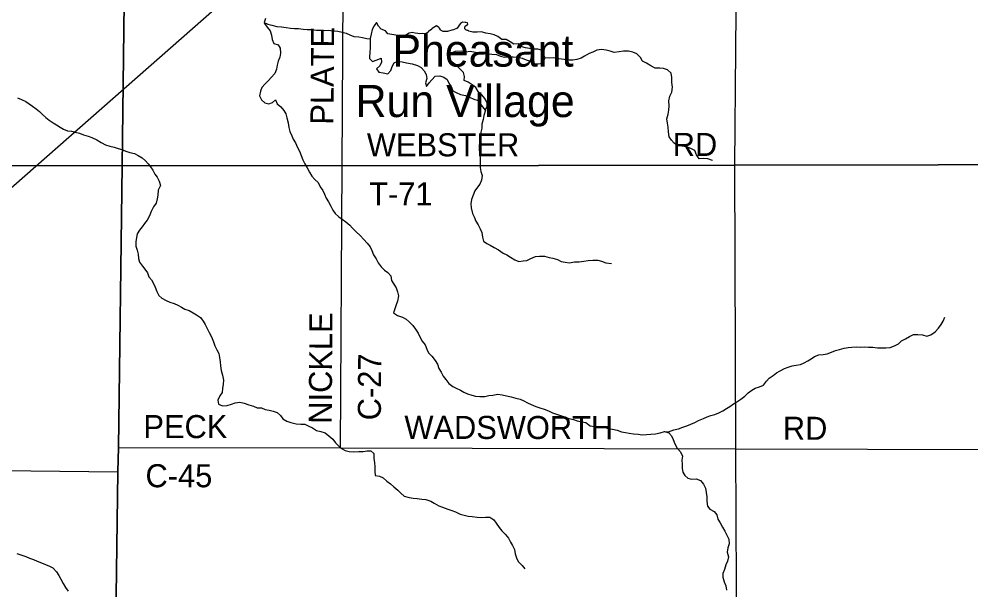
# Model space of a CAD drawing. Extents: x 1857828 to 2277390, y 930619 to 1324581.
# Drawn here: x 2058380 to 2070773, y 1160303 to 1167729 of the extents above; entities that cross this region are included whole.
import ezdxf

# ---------------------------------------------------------------- set-up
doc = ezdxf.new("R2010")
doc.units = 0
for name, color, linetype in [('GM_X_County_Road', 7, 'Continuous'), ('GM_X_County_Road_Text', 7, 'Continuous'), ('GM_X_Minor_Lake', 7, 'Continuous'), ('GM_X_Minor_River', 7, 'Continuous'), ('GM_X_Rail_Line', 7, 'Continuous'), ('GM_X_Township', 7, 'Continuous'), ('GM_X_Township_Road', 7, 'Continuous'), ('GM_X_Township_Road_Text', 7, 'Continuous'), ('GM_X_Unincorporated_Text', 7, 'Continuous')]:
    doc.layers.add(name, color=color, linetype=linetype)

msp = doc.modelspace()

# ---------------------------------------------------------------- linework, layer by layer
at = {"layer": 'GM_X_County_Road'}
for points in [[(2062587, 1165821), (2062635, 1174015), (2062696, 1179474)], [(2067700, 1165827), (2067724, 1168834), (2067764, 1174018), (2067799, 1179486)], [(2046516, 1165826), (2051080, 1165830), (2053083, 1165829), (2056293, 1165821), (2059723, 1165822)], [(2067761, 1154490), (2067755, 1155597), (2067733, 1157673), (2067712, 1162138), (2067700, 1165827)], [(2059427, 1142930), (2059474, 1146652), (2059505, 1149211), (2059568, 1154416), (2059668, 1161839), (2059673, 1162156), (2059723, 1165822)], [(2059723, 1165822), (2062587, 1165821)], [(2062563, 1162151), (2062587, 1165821)], [(2059673, 1162156), (2062563, 1162151)], [(2062563, 1162151), (2067712, 1162138), (2072853, 1162124)]]:
    msp.add_lwpolyline(points, dxfattribs=at)
at = {"layer": 'GM_X_Minor_Lake'}
for points in [[(2065230, 1167225), (2065204, 1167271), (2065198, 1167289), (2065198, 1167291), (2065200, 1167311), (2065185, 1167319), (2065181, 1167323), (2065133, 1167338), (2065077, 1167338), (2065026, 1167345), (2064974, 1167353), (2064926, 1167368), (2064877, 1167406), (2064823, 1167401), (2064772, 1167431), (2064722, 1167463), (2064667, 1167464), (2064615, 1167500), (2064564, 1167525), (2064514, 1167537), (2064457, 1167546), (2064401, 1167564), (2064343, 1167559), (2064288, 1167560), (2064236, 1167572), (2064226, 1167578), (2064212, 1167582), (2064198, 1167589), (2064185, 1167603), (2064183, 1167615), (2064189, 1167636), (2064217, 1167656), (2064221, 1167664), (2064217, 1167680), (2064196, 1167686), (2064188, 1167686), (2064152, 1167689), (2064128, 1167673), (2064110, 1167649), (2064097, 1167629), (2064079, 1167608), (2064075, 1167606), (2064035, 1167588), (2064015, 1167584), (2063957, 1167565), (2063902, 1167568), (2063900, 1167568), (2063876, 1167578), (2063868, 1167590), (2063854, 1167610), (2063845, 1167620), (2063815, 1167642), (2063757, 1167607), (2063753, 1167599), (2063711, 1167566), (2063705, 1167560), (2063674, 1167538), (2063633, 1167541), (2063593, 1167537), (2063571, 1167543), (2063535, 1167546), (2063497, 1167552), (2063460, 1167546), (2063424, 1167523), (2063391, 1167503)], [(2065231, 1167225), (2065204, 1167271), (2065198, 1167289), (2065198, 1167291), (2065200, 1167311), (2065185, 1167319), (2065181, 1167323), (2065133, 1167338), (2065077, 1167338), (2065026, 1167345), (2064974, 1167353), (2064926, 1167368), (2064877, 1167406), (2064823, 1167401), (2064772, 1167431), (2064722, 1167463), (2064667, 1167464), (2064615, 1167500), (2064564, 1167525), (2064514, 1167537), (2064457, 1167546), (2064401, 1167564), (2064343, 1167559), (2064288, 1167560), (2064236, 1167572), (2064226, 1167578), (2064212, 1167582), (2064198, 1167589), (2064185, 1167603), (2064183, 1167615), (2064189, 1167636), (2064217, 1167656), (2064221, 1167664), (2064217, 1167680), (2064196, 1167686), (2064188, 1167686), (2064152, 1167689), (2064128, 1167673), (2064110, 1167649), (2064097, 1167629), (2064079, 1167608), (2064075, 1167606), (2064035, 1167588), (2064015, 1167584), (2063957, 1167565), (2063902, 1167568), (2063900, 1167568), (2063876, 1167578), (2063868, 1167590), (2063854, 1167610), (2063845, 1167620), (2063815, 1167642), (2063757, 1167607), (2063753, 1167599), (2063711, 1167566), (2063705, 1167560), (2063674, 1167538), (2063633, 1167541), (2063593, 1167537), (2063571, 1167543), (2063535, 1167546), (2063497, 1167552), (2063460, 1167546), (2063424, 1167523), (2063391, 1167503)], [(2063391, 1167503), (2063179, 1167535), (2063151, 1167577), (2063096, 1167596), (2063059, 1167636), (2063035, 1167684), (2063005, 1167641), (2062978, 1167593), (2062962, 1167534), (2062953, 1167476), (2062951, 1167410), (2062952, 1167354), (2062945, 1167295), (2062941, 1167237)], [(2062941, 1167237), (2062944, 1167215), (2062982, 1167175), (2063044, 1167200), (2063094, 1167219), (2063097, 1167169), (2063075, 1167120), (2063033, 1167082), (2063064, 1167038), (2063122, 1167030), (2063181, 1167015), (2063219, 1167058), (2063236, 1167112), (2063264, 1167158), (2063312, 1167181), (2063366, 1167173), (2063425, 1167160), (2063499, 1167145), (2063566, 1167125), (2063614, 1167098), (2063653, 1167056), (2063679, 1167008), (2063688, 1166954), (2063671, 1166900), (2063685, 1166852), (2063719, 1166898), (2063755, 1166939), (2063796, 1166985), (2063857, 1166992), (2063911, 1166975), (2063952, 1166943), (2063974, 1166893), (2064007, 1166853), (2064026, 1166797), (2064070, 1166774), (2064127, 1166746), (2064191, 1166733), (2064244, 1166711), (2064302, 1166686), (2064357, 1166670), (2064385, 1166628), (2064414, 1166585), (2064448, 1166543), (2064474, 1166587), (2064475, 1166643), (2064445, 1166697), (2064404, 1166743), (2064359, 1166787), (2064325, 1166840), (2064278, 1166874), (2064227, 1166910), (2064177, 1166931), (2064178, 1166981), (2064164, 1167035), (2064109, 1167089), (2064068, 1167133), (2064019, 1167166), (2063969, 1167206), (2063960, 1167264), (2064008, 1167291), (2064060, 1167309), (2064136, 1167314), (2064195, 1167303), (2064255, 1167311), (2064323, 1167300), (2064382, 1167288), (2064434, 1167287), (2064484, 1167275), (2064537, 1167274), (2064597, 1167269), (2064646, 1167245), (2064700, 1167234), (2064754, 1167236), (2064814, 1167239), (2064873, 1167235), (2064931, 1167218), (2064982, 1167198), (2065032, 1167179), (2065081, 1167149), (2065139, 1167146), (2065193, 1167156), (2065230, 1167225)], [(2062941, 1167237), (2062944, 1167215), (2062982, 1167175), (2063044, 1167200), (2063094, 1167219), (2063097, 1167169), (2063075, 1167120), (2063033, 1167082), (2063064, 1167038), (2063122, 1167030), (2063181, 1167015), (2063219, 1167058), (2063236, 1167112), (2063264, 1167158), (2063312, 1167181), (2063366, 1167173), (2063425, 1167160), (2063499, 1167145), (2063566, 1167125), (2063614, 1167098), (2063653, 1167056), (2063679, 1167008), (2063688, 1166954), (2063671, 1166900), (2063685, 1166852), (2063719, 1166898), (2063755, 1166939), (2063796, 1166985), (2063857, 1166992), (2063911, 1166975), (2063952, 1166943), (2063974, 1166893), (2064007, 1166853), (2064026, 1166797), (2064070, 1166774), (2064127, 1166746), (2064191, 1166733), (2064244, 1166711), (2064302, 1166686), (2064357, 1166670), (2064385, 1166628), (2064414, 1166585), (2064448, 1166543), (2064474, 1166587), (2064475, 1166643), (2064445, 1166697), (2064404, 1166743), (2064359, 1166787), (2064325, 1166840), (2064278, 1166874), (2064227, 1166910), (2064177, 1166931), (2064178, 1166981), (2064164, 1167035), (2064109, 1167089), (2064068, 1167133), (2064019, 1167166), (2063969, 1167206), (2063960, 1167264), (2064008, 1167291), (2064060, 1167309), (2064136, 1167314), (2064195, 1167303), (2064255, 1167311), (2064323, 1167300), (2064382, 1167288), (2064434, 1167287), (2064484, 1167275), (2064537, 1167274), (2064597, 1167269), (2064646, 1167245), (2064700, 1167234), (2064754, 1167236), (2064814, 1167239), (2064873, 1167235), (2064931, 1167218), (2064982, 1167198), (2065032, 1167179), (2065081, 1167149), (2065139, 1167146), (2065193, 1167156), (2065231, 1167226)]]:
    msp.add_lwpolyline(points, dxfattribs=at)
at = {"layer": 'GM_X_Minor_River'}
for points in [[(2061570, 1167684), (2061574, 1167672), (2061608, 1167623), (2061649, 1167577), (2061668, 1167521), (2061675, 1167463), (2061697, 1167413), (2061754, 1167395), (2061778, 1167350), (2061783, 1167285), (2061774, 1167235), (2061754, 1167179), (2061741, 1167128), (2061731, 1167078), (2061708, 1167020), (2061662, 1166969), (2061626, 1166929), (2061583, 1166888), (2061541, 1166837), (2061523, 1166789), (2061510, 1166731), (2061535, 1166679), (2061579, 1166637), (2061630, 1166626), (2061678, 1166642), (2061718, 1166679), (2061742, 1166627), (2061787, 1166587), (2061826, 1166541), (2061854, 1166498), (2061865, 1166442), (2061882, 1166377), (2061892, 1166317), (2061905, 1166267), (2061930, 1166211), (2061950, 1166166), (2061979, 1166118), (2062006, 1166060), (2062029, 1166010), (2062053, 1165952), (2062076, 1165896), (2062101, 1165844), (2062131, 1165792), (2062160, 1165736), (2062193, 1165685), (2062232, 1165643), (2062272, 1165601), (2062301, 1165547), (2062334, 1165497), (2062358, 1165450), (2062379, 1165398), (2062410, 1165350), (2062437, 1165296), (2062463, 1165242), (2062496, 1165200), (2062543, 1165157), (2062587, 1165125), (2062634, 1165093), (2062688, 1165050), (2062721, 1165010), (2062770, 1164960), (2062821, 1164915), (2062869, 1164863), (2062910, 1164815), (2062951, 1164764), (2062974, 1164718), (2062994, 1164662), (2063027, 1164608), (2063056, 1164556), (2063095, 1164504), (2063139, 1164463), (2063180, 1164431), (2063222, 1164391), (2063227, 1164329), (2063258, 1164279), (2063291, 1164233), (2063309, 1164181), (2063322, 1164127), (2063305, 1164061), (2063289, 1164013), (2063272, 1163960), (2063256, 1163906), (2063309, 1163875), (2063371, 1163851), (2063420, 1163824), (2063458, 1163790), (2063505, 1163742), (2063540, 1163694), (2063575, 1163643), (2063599, 1163597), (2063628, 1163541), (2063667, 1163491), (2063687, 1163435), (2063712, 1163389), (2063755, 1163342), (2063798, 1163288), (2063826, 1163238), (2063847, 1163182), (2063874, 1163136), (2063902, 1163084), (2063935, 1163042)], [(2061587, 1167737), (2061570, 1167684)], [(2061570, 1167684), (2061620, 1167661), (2061672, 1167649), (2061737, 1167634), (2061795, 1167627), (2061856, 1167619), (2061912, 1167610), (2061964, 1167606), (2062019, 1167605), (2062079, 1167597), (2062131, 1167594), (2062192, 1167591), (2062252, 1167585), (2062312, 1167584), (2062363, 1167582), (2062413, 1167583), (2062467, 1167577), (2062530, 1167572), (2062586, 1167559), (2062638, 1167545), (2062687, 1167522), (2062737, 1167502), (2062802, 1167499), (2062852, 1167487), (2062906, 1167478), (2062953, 1167471)], [(2067410, 1165890), (2067410, 1165890), (2067346, 1165911), (2067291, 1165914), (2067235, 1165910), (2067200, 1165962), (2067176, 1166017), (2067127, 1166047), (2067069, 1166067), (2067010, 1166074), (2066956, 1166081), (2066907, 1166113), (2066873, 1166153), (2066842, 1166197), (2066835, 1166263), (2066829, 1166323), (2066824, 1166375), (2066815, 1166433), (2066831, 1166491), (2066840, 1166542), (2066844, 1166602), (2066841, 1166666), (2066852, 1166724), (2066880, 1166779), (2066889, 1166841), (2066880, 1166903), (2066878, 1166967), (2066869, 1167025), (2066822, 1167069), (2066772, 1167085), (2066722, 1167092), (2066661, 1167088), (2066605, 1167119), (2066550, 1167153), (2066497, 1167182), (2066469, 1167230), (2066424, 1167276), (2066369, 1167297), (2066313, 1167311), (2066251, 1167310), (2066193, 1167301), (2066128, 1167295), (2066074, 1167310), (2066023, 1167326), (2065963, 1167331), (2065903, 1167322), (2065851, 1167300), (2065801, 1167279), (2065743, 1167248), (2065697, 1167218), (2065643, 1167203), (2065591, 1167195), (2065541, 1167196), (2065476, 1167202), (2065408, 1167211), (2065337, 1167224), (2065285, 1167222), (2065231, 1167225)], [(2058361, 1166704), (2058413, 1166684), (2058470, 1166655), (2058512, 1166625), (2058557, 1166594), (2058604, 1166562), (2058646, 1166526), (2058687, 1166489), (2058729, 1166447), (2058770, 1166413), (2058823, 1166378), (2058869, 1166352), (2058916, 1166324), (2058958, 1166295), (2059011, 1166277), (2059061, 1166270), (2059111, 1166256), (2059166, 1166243), (2059218, 1166225), (2059279, 1166206), (2059327, 1166188), (2059392, 1166157), (2059449, 1166123), (2059505, 1166092), (2059562, 1166074), (2059616, 1166061), (2059671, 1166047), (2059719, 1166030), (2059771, 1166010), (2059824, 1165995), (2059884, 1165979), (2059929, 1165954), (2059983, 1165924), (2060026, 1165885), (2060061, 1165845), (2060093, 1165805), (2060122, 1165763), (2060149, 1165713), (2060177, 1165671), (2060206, 1165622), (2060223, 1165562), (2060193, 1165505), (2060186, 1165439), (2060178, 1165389), (2060165, 1165332), (2060131, 1165286), (2060100, 1165227), (2060080, 1165169), (2060049, 1165114), (2060011, 1165070), (2059983, 1165027), (2059948, 1164985), (2059916, 1164936), (2059907, 1164886), (2059901, 1164830), (2059900, 1164776), (2059917, 1164722), (2059929, 1164670), (2059934, 1164614), (2059950, 1164566), (2059985, 1164516), (2060018, 1164476), (2060051, 1164426), (2060071, 1164378), (2060104, 1164335), (2060130, 1164291), (2060153, 1164243), (2060174, 1164185), (2060199, 1164131), (2060239, 1164097), (2060296, 1164066), (2060344, 1164048), (2060401, 1164031), (2060449, 1164007), (2060496, 1163982), (2060540, 1163956), (2060595, 1163936), (2060645, 1163907), (2060690, 1163883), (2060744, 1163848), (2060777, 1163800), (2060802, 1163756), (2060828, 1163704), (2060857, 1163654), (2060884, 1163596), (2060911, 1163530), (2060929, 1163478), (2060956, 1163425), (2060981, 1163377), (2060991, 1163327), (2060998, 1163271), (2061003, 1163218), (2061011, 1163158), (2061028, 1163096), (2061043, 1163032), (2061038, 1162980), (2061028, 1162922)], [(2064452, 1166544), (2064431, 1166475), (2064423, 1166424), (2064406, 1166362), (2064403, 1166310), (2064391, 1166257), (2064382, 1166199), (2064377, 1166141), (2064371, 1166084), (2064372, 1166028), (2064377, 1165968), (2064383, 1165914), (2064382, 1165860), (2064384, 1165800), (2064391, 1165744), (2064408, 1165694), (2064400, 1165633), (2064379, 1165583), (2064349, 1165541), (2064315, 1165496), (2064292, 1165440), (2064271, 1165383), (2064261, 1165325), (2064266, 1165273), (2064285, 1165201), (2064307, 1165155), (2064328, 1165099), (2064355, 1165051), (2064383, 1165001), (2064404, 1164951), (2064413, 1164891), (2064425, 1164839), (2064468, 1164811), (2064512, 1164788), (2064567, 1164758), (2064622, 1164725), (2064682, 1164685), (2064731, 1164664), (2064777, 1164630), (2064836, 1164597), (2064887, 1164577), (2064941, 1164586), (2064991, 1164588), (2065041, 1164613), (2065103, 1164642), (2065157, 1164644), (2065221, 1164643), (2065280, 1164627), (2065330, 1164620), (2065389, 1164600), (2065439, 1164575), (2065490, 1164567), (2065546, 1164560), (2065610, 1164569), (2065670, 1164573), (2065733, 1164578), (2065789, 1164587), (2065851, 1164591), (2065913, 1164592), (2065962, 1164578), (2066020, 1164557), (2066093, 1164548)], [(2066785, 1162366), (2066835, 1162361), (2066905, 1162385), (2066967, 1162400), (2067021, 1162421), (2067073, 1162437), (2067125, 1162458), (2067177, 1162481), (2067225, 1162507), (2067289, 1162532), (2067337, 1162554), (2067387, 1162571), (2067439, 1162586), (2067491, 1162606), (2067543, 1162635), (2067589, 1162663), (2067633, 1162688), (2067681, 1162723), (2067723, 1162751), (2067777, 1162786), (2067827, 1162824), (2067872, 1162867), (2067918, 1162904), (2067964, 1162928), (2068018, 1162945), (2068074, 1162969), (2068112, 1163018), (2068146, 1163056), (2068199, 1163093), (2068243, 1163126), (2068289, 1163154), (2068345, 1163183), (2068393, 1163201), (2068445, 1163220), (2068497, 1163227), (2068552, 1163235), (2068600, 1163256), (2068650, 1163282), (2068693, 1163309), (2068737, 1163339), (2068791, 1163362), (2068850, 1163365), (2068900, 1163375), (2068958, 1163394), (2069008, 1163417), (2069060, 1163431), (2069120, 1163450), (2069172, 1163456), (2069222, 1163463), (2069281, 1163466), (2069333, 1163462), (2069389, 1163465), (2069439, 1163463), (2069494, 1163460), (2069556, 1163454), (2069608, 1163451), (2069663, 1163453), (2069721, 1163456), (2069777, 1163479), (2069829, 1163503), (2069867, 1163544), (2069919, 1163568), (2069971, 1163599), (2070023, 1163624), (2070081, 1163628), (2070141, 1163621), (2070198, 1163605), (2070250, 1163620), (2070308, 1163659), (2070351, 1163709), (2070385, 1163754), (2070410, 1163800), (2070434, 1163851)], [(2063935, 1163042), (2063974, 1162987), (2064027, 1162951), (2064071, 1162928), (2064126, 1162904), (2064170, 1162874), (2064217, 1162855), (2064273, 1162835), (2064321, 1162822), (2064378, 1162818), (2064442, 1162821), (2064496, 1162832), (2064546, 1162836), (2064615, 1162849), (2064669, 1162842), (2064727, 1162828), (2064786, 1162813), (2064846, 1162799), (2064903, 1162786), (2064951, 1162762), (2064998, 1162737), (2065046, 1162717), (2065109, 1162688), (2065161, 1162672), (2065216, 1162655), (2065272, 1162635), (2065327, 1162608), (2065375, 1162588), (2065430, 1162573), (2065480, 1162553), (2065537, 1162532), (2065599, 1162522), (2065648, 1162505), (2065706, 1162489), (2065760, 1162482), (2065817, 1162440), (2065873, 1162429), (2065944, 1162430), (2065998, 1162420), (2066049, 1162405), (2066105, 1162393), (2066165, 1162380), (2066222, 1162360), (2066274, 1162351), (2066325, 1162341), (2066381, 1162336), (2066439, 1162328), (2066494, 1162321), (2066550, 1162326), (2066606, 1162328), (2066664, 1162335), (2066725, 1162349), (2066785, 1162366)], [(2061028, 1162922), (2061023, 1162872), (2060993, 1162829), (2060968, 1162771), (2060978, 1162721), (2061027, 1162697), (2061091, 1162704), (2061145, 1162718), (2061195, 1162737), (2061253, 1162744), (2061312, 1162734), (2061372, 1162711), (2061431, 1162695), (2061481, 1162674), (2061535, 1162674), (2061584, 1162651), (2061638, 1162643), (2061689, 1162628), (2061739, 1162610), (2061784, 1162571), (2061814, 1162531), (2061867, 1162499), (2061919, 1162482), (2061988, 1162466), (2062050, 1162461), (2062101, 1162458), (2062153, 1162432), (2062200, 1162410), (2062252, 1162377), (2062309, 1162365), (2062367, 1162348), (2062414, 1162308), (2062463, 1162265), (2062501, 1162219), (2062540, 1162177), (2062578, 1162142), (2062625, 1162118), (2062677, 1162103), (2062740, 1162099), (2062802, 1162102), (2062858, 1162104), (2062910, 1162113), (2062961, 1162112), (2062997, 1162076), (2063000, 1162016), (2063009, 1161958), (2063011, 1161903), (2063010, 1161849), (2063015, 1161793), (2063071, 1161782), (2063121, 1161760), (2063166, 1161718), (2063215, 1161685), (2063257, 1161643), (2063310, 1161602), (2063349, 1161564), (2063393, 1161524), (2063460, 1161507), (2063510, 1161499), (2063563, 1161492), (2063623, 1161482), (2063677, 1161481), (2063742, 1161460), (2063784, 1161432), (2063843, 1161399), (2063891, 1161381), (2063962, 1161356), (2064013, 1161338), (2064063, 1161319), (2064122, 1161287), (2064176, 1161278), (2064226, 1161262), (2064281, 1161257), (2064345, 1161251), (2064397, 1161244), (2064454, 1161250), (2064510, 1161249), (2064561, 1161215), (2064591, 1161172), (2064630, 1161116), (2064665, 1161072), (2064707, 1161028), (2064750, 1160975), (2064777, 1160927), (2064804, 1160881), (2064830, 1160831), (2064837, 1160771), (2064856, 1160719), (2064880, 1160673), (2064929, 1160620), (2064964, 1160576)], [(2066785, 1162366), (2066841, 1162345), (2066876, 1162307), (2066896, 1162259), (2066917, 1162203), (2066946, 1162149), (2066993, 1162098), (2067017, 1162042), (2067008, 1161991), (2067015, 1161939), (2067013, 1161885), (2067022, 1161835), (2067048, 1161791), (2067087, 1161757), (2067137, 1161746), (2067194, 1161747), (2067250, 1161725), (2067291, 1161681), (2067318, 1161629), (2067324, 1161573), (2067333, 1161515), (2067332, 1161457), (2067342, 1161395), (2067375, 1161353), (2067430, 1161324), (2067466, 1161282), (2067479, 1161222), (2067506, 1161178), (2067536, 1161122), (2067567, 1161068), (2067592, 1161025), (2067622, 1160965), (2067627, 1160905), (2067608, 1160852), (2067598, 1160796), (2067615, 1160734), (2067604, 1160678), (2067580, 1160631), (2067563, 1160569), (2067541, 1160518), (2067542, 1160468), (2067558, 1160410), (2067583, 1160358), (2067592, 1160300)], [(2058349, 1160777), (2058401, 1160762), (2058466, 1160740), (2058518, 1160717), (2058567, 1160699), (2058617, 1160678), (2058672, 1160656), (2058724, 1160633), (2058775, 1160611), (2058821, 1160590), (2058868, 1160540), (2058899, 1160492), (2058925, 1160444), (2058956, 1160388), (2058985, 1160335), (2059018, 1160287)]]:
    msp.add_lwpolyline(points, dxfattribs=at)
at = {"layer": 'GM_X_Rail_Line'}
msp.add_lwpolyline([(2052322, 1160299), (2053419, 1161265), (2058169, 1165436), (2061355, 1168238), (2062639, 1169362), (2064657, 1171134), (2067321, 1173471), (2069915, 1175749), (2072264, 1177811), (2074107, 1179425), (2075287, 1180462), (2076995, 1181961), (2078402, 1183202), (2079029, 1183752), (2080546, 1185083), (2081757, 1186146), (2082928, 1187175), (2083763, 1187908), (2085541, 1189467), (2086816, 1190588), (2087842, 1191487), (2088257, 1191851), (2088439, 1192008)], dxfattribs=at)
at = {"layer": 'GM_X_Township'}
for points in [[(2032206, 1165870), (2032243, 1167507), (2032281, 1179371), (2032309, 1188668), (2032348, 1192998), (2035009, 1192996), (2046211, 1193046), (2052905, 1193059), (2052996, 1193078), (2056703, 1193080), (2060043, 1193100), (2060012, 1189567), (2060011, 1189355), (2059891, 1179593), (2059723, 1165822), (2056293, 1165821), (2053083, 1165829), (2051080, 1165830), (2046516, 1165826), (2039516, 1165835), (2032339, 1165871)], [(2059427, 1142930), (2059474, 1146652), (2059505, 1149211), (2059568, 1154416), (2059668, 1161839), (2059673, 1162156), (2059723, 1165822), (2062587, 1165821), (2067700, 1165827), (2072993, 1165838), (2079126, 1165869), (2084193, 1165926), (2086130, 1165948), (2086087, 1161432), (2086019, 1154363), (2086010, 1153403), (2085923, 1149181), (2085904, 1148231), (2085903, 1148166), (2085793, 1142829), (2081417, 1142846), (2072419, 1142880), (2061930, 1142920)]]:
    msp.add_lwpolyline(points, close=True, dxfattribs=at)
for points in [[(2086536, 1189396), (2086427, 1179814), (2086327, 1174395), (2086130, 1165948), (2084193, 1165926), (2079126, 1165869), (2072993, 1165838), (2067700, 1165827), (2062587, 1165821), (2059723, 1165822), (2059891, 1179593), (2060011, 1189355)], [(2032187, 1160189), (2032191, 1160394), (2032191, 1160469), (2032202, 1162261), (2032206, 1165870), (2032339, 1165871), (2039516, 1165835), (2046516, 1165826), (2051080, 1165830), (2053083, 1165829), (2056293, 1165821), (2059723, 1165822), (2059673, 1162156), (2059668, 1161839), (2059568, 1154416)]]:
    msp.add_lwpolyline(points, dxfattribs=at)
at = {"layer": 'GM_X_Township_Road'}
for points in [[(2062587, 1165821), (2067700, 1165827)], [(2067700, 1165827), (2072993, 1165838)], [(2052992, 1161916), (2053686, 1161904), (2053907, 1161901), (2054242, 1161898), (2054753, 1161894), (2059668, 1161839)]]:
    msp.add_lwpolyline(points, dxfattribs=at)

# ---------------------------------------------------------------- texts
at = {"layer": 'GM_X_County_Road_Text'}
for s, rotation, p in [('PLATE', 89.557, (2062473, 1166354)), ('NICKLE', 89.6257, (2062451, 1162464)), ('C-27', 89.6571, (2063090, 1162509)), ('PECK', 0, (2059999, 1162278)), ('WADSWORTH', 359.8979, (2063396, 1162269)), ('RD', 0, (2068324, 1162256)), ('C-45', 0, (2060026, 1161639))]:
    msp.add_text(s, height=300, rotation=rotation, dxfattribs=at).set_placement(p)
at = {"layer": 'GM_X_Township_Road_Text'}
for s, p in [('WEBSTER', (2062908, 1165943)), ('RD', (2066890, 1165948)), ('T-71', (2062938, 1165305))]:
    msp.add_text(s, height=300, rotation=0, dxfattribs=at).set_placement(p)
at = {"layer": 'GM_X_Unincorporated_Text'}
for s, p in [('Pheasant', (2063242, 1167110)), ('Run Village', (2062762, 1166454))]:
    msp.add_text(s, height=417, rotation=0, dxfattribs=at).set_placement(p)

doc.saveas('drawing.dxf')
